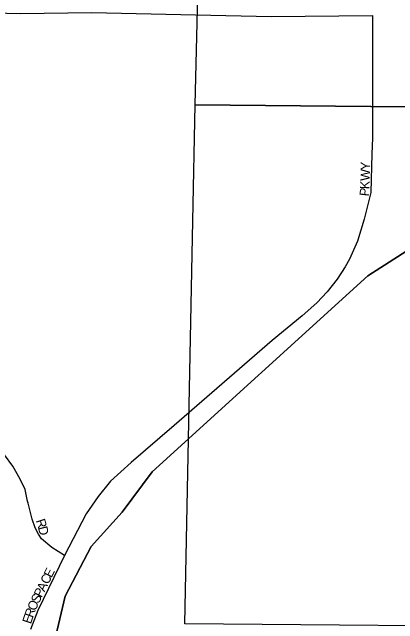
# Model space of a CAD drawing. Extents: x 2010165 to 2382125, y 1060529 to 1407316.
# Drawn here: x 2138876 to 2140939, y 1238386 to 1241658 of the extents above; entities that cross this region are included whole.
import ezdxf

# ---------------------------------------------------------------- set-up
doc = ezdxf.new("R2010")
doc.units = 0
for name, color, linetype in [('GM_X_City_Street', 7, 'Continuous'), ('GM_X_City_Street_Text', 7, 'Continuous'), ('GM_X_Corporation', 7, 'Continuous'), ('GM_X_Section', 7, 'Continuous')]:
    doc.layers.add(name, color=color, linetype=linetype)

msp = doc.modelspace()

# ---------------------------------------------------------------- linework, layer by layer
at = {"layer": 'GM_X_City_Street'}
for points in [[(2138462.1, 1241645.2), (2138543.4, 1241650.7), (2138703.1, 1241656.2), (2138918.6, 1241651.6), (2139302.7, 1241656), (2139856.3, 1241643.8), (2140263.3, 1241635.6), (2140804.3, 1241640.4)], [(2140804.3, 1241640.4), (2140803.3, 1240984.4), (2140801, 1240899.9)], [(2140801, 1240899.9), (2140795.4, 1240693.8), (2140759.7, 1240550.9), (2140722.8, 1240433.1), (2140680.7, 1240336.7), (2140657.4, 1240295.6), (2140614.2, 1240230.2), (2140561, 1240161.5), (2140505.6, 1240102.7), (2140426.9, 1240034), (2140267.3, 1239900.9), (2139742.2, 1239447.1), (2139513, 1239249.1), (2139402.5, 1239149), (2139335.8, 1239067.7), (2139271.2, 1238973.9), (2139155.4, 1238751.9), (2139012.4, 1238457.6), (2138973.6, 1238355.1)], [(2138958.2, 1239042.5), (2138944.6, 1239105.1), (2138918.2, 1239159.5), (2138880.2, 1239228.9), (2138835.3, 1239290.1)], [(2139155.4, 1238751.9), (2139088.5, 1238793.4), (2139033.4, 1238840.2), (2139016.6, 1238865.4), (2138999.4, 1238899.8), (2138982.2, 1238946), (2138960.7, 1239030.9), (2138958.2, 1239042.5)]]:
    msp.add_lwpolyline(points, dxfattribs=at)
at = {"layer": 'GM_X_Corporation'}
for points in [[(2141507.6, 1240714.4), (2140779.3, 1240248.2), (2139624.7, 1239199.4), (2139464.4, 1238983.5), (2139299.3, 1238799.3), (2139159.2, 1238534.3), (2139078.6, 1238192.5)], [(2139078.6, 1238192.5), (2139159.2, 1238534.3), (2139299.3, 1238799.3), (2139464.4, 1238983.5), (2139624.7, 1239199.4), (2140779.3, 1240248.2), (2141507.6, 1240714.4)]]:
    msp.add_lwpolyline(points, dxfattribs=at)
at = {"layer": 'GM_X_Section'}
for points in [[(2141988.6, 1243614.5), (2141922.4, 1241143.5), (2139854.6, 1241162.3), (2139897.2, 1242921.7), (2139915.9, 1243624.1)], [(2141922.4, 1241143.5), (2141869.6, 1238367.9), (2139800.3, 1238385.2), (2139842.1, 1240542.5), (2139854.6, 1241162.3)]]:
    msp.add_lwpolyline(points, close=True, dxfattribs=at)

# ---------------------------------------------------------------- texts
at = {"layer": 'GM_X_City_Street_Text'}
for s, rotation, p in [('Y', 88.5631, (2140790.2, 1240812.2)), ('W', 88.5726, (2140788.8, 1240755)), ('K', 88.1193, (2140787.3, 1240710.6)), ('P', 83.6342, (2140783.1, 1240671.4)), ('R', 287.7017, (2139001.7, 1238938.3)), ('D', 283.9144, (2139013.5, 1238901.4)), ('E', 63.4349, (2139086.2, 1238628.8)), ('C', 63.4349, (2139068.5, 1238593.3)), ('A', 63.4349, (2139048.8, 1238554)), ('P', 63.4472, (2139033.1, 1238522.5)), ('S', 63.5327, (2139017.4, 1238491)), ('O', 65.6935, (2138999.5, 1238451.4)), ('R', 70.797, (2138986.9, 1238415.1)), ('E', 71.4527, (2138975.8, 1238381.8))]:
    msp.add_text(s, height=50, rotation=rotation, dxfattribs=at).set_placement(p)

doc.saveas('drawing.dxf')
